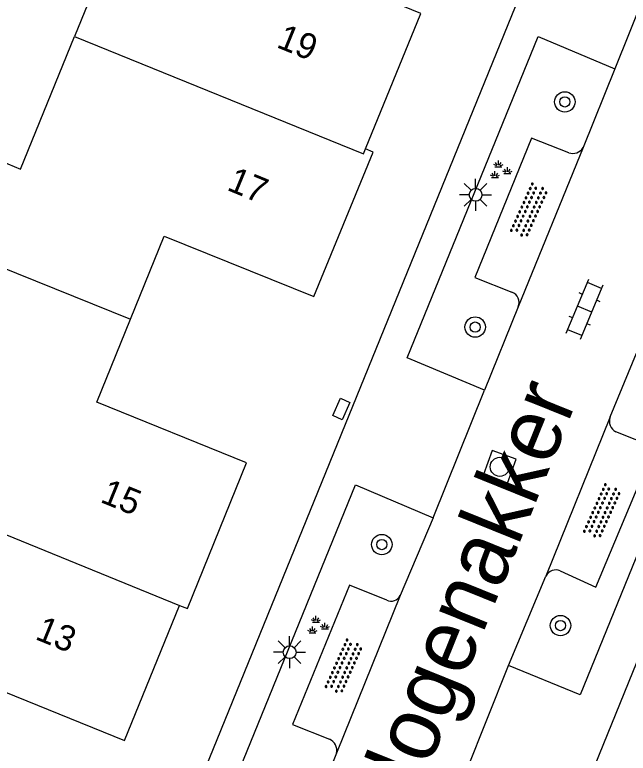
# Model space of a CAD drawing. Extents: x 136000 to 141014, y 402000 to 403500.
# Drawn here: x 138935.74 to 138959.77, y 402781.04 to 402809.96 of the extents above; entities that cross this region are included whole.
import ezdxf

# ---------------------------------------------------------------- set-up
doc = ezdxf.new("R2010")
doc.units = 0
for name, color, linetype in [('gg-anno-huisnummerreeks BGT', 7, 'Continuous'), ('gg-anno-openbare ruimte label', 7, 'Continuous'), ('gg-bbg-hoofdgebouw', 7, 'Continuous'), ('gg-bbg-tussenscheiding', 7, 'Continuous'), ('gg-knt-verharding', 7, 'Continuous'), ('gg-knt-verharding nz', 7, 'Continuous'), ('gt-symb-boom', 7, 'Continuous'), ('gt-symb-groenvak', 7, 'Continuous'), ('gt-symb-klinker verharding', 7, 'Continuous'), ('gt-symb-kolk center center', 7, 'Continuous'), ('gt-symb-lichtmast', 7, 'Continuous'), ('gt-symb-overige verharding', 7, 'Continuous'), ('gt-symb-rioolschacht', 7, 'Continuous')]:
    doc.layers.add(name, color=color, linetype=linetype)

# ---------------------------------------------------------------- blocks, each defined once
blk = doc.blocks.new('gt0-OVH')
at = {"layer": 'gt-symb-overige verharding'}
for points in [[(-0.972, 0.298), (-0.967, 0.308), (-0.965, 0.319), (-0.966, 0.33), (-0.971, 0.34), (-0.978, 0.348), (-0.988, 0.353), (-0.999, 0.355), (-1.01, 0.354), (-1.02, 0.349), (-1.028, 0.342), (-1.033, 0.332), (-1.035, 0.321), (-1.034, 0.31), (-1.029, 0.3), (-1.022, 0.292), (-1.012, 0.287), (-1.001, 0.285), (-0.99, 0.286), (-0.98, 0.291)], [(-0.772, 0.298), (-0.767, 0.308), (-0.765, 0.319), (-0.766, 0.33), (-0.771, 0.34), (-0.778, 0.348), (-0.788, 0.353), (-0.799, 0.355), (-0.81, 0.354), (-0.82, 0.349), (-0.828, 0.342), (-0.833, 0.332), (-0.835, 0.321), (-0.834, 0.31), (-0.829, 0.3), (-0.822, 0.292), (-0.812, 0.287), (-0.801, 0.285), (-0.79, 0.286), (-0.78, 0.291)], [(-0.572, 0.298), (-0.567, 0.308), (-0.565, 0.319), (-0.566, 0.33), (-0.571, 0.34), (-0.578, 0.348), (-0.588, 0.353), (-0.599, 0.355), (-0.61, 0.354), (-0.62, 0.349), (-0.628, 0.342), (-0.633, 0.332), (-0.635, 0.321), (-0.634, 0.31), (-0.629, 0.3), (-0.622, 0.292), (-0.612, 0.287), (-0.601, 0.285), (-0.59, 0.286), (-0.58, 0.291)], [(-0.372, 0.298), (-0.367, 0.308), (-0.365, 0.319), (-0.366, 0.33), (-0.371, 0.34), (-0.378, 0.348), (-0.388, 0.353), (-0.399, 0.355), (-0.41, 0.354), (-0.42, 0.349), (-0.428, 0.342), (-0.433, 0.332), (-0.435, 0.321), (-0.434, 0.31), (-0.429, 0.3), (-0.422, 0.292), (-0.412, 0.287), (-0.401, 0.285), (-0.39, 0.286), (-0.38, 0.291)], [(-0.172, 0.298), (-0.167, 0.308), (-0.165, 0.319), (-0.166, 0.33), (-0.171, 0.34), (-0.178, 0.348), (-0.188, 0.353), (-0.199, 0.355), (-0.21, 0.354), (-0.22, 0.349), (-0.228, 0.342), (-0.233, 0.332), (-0.235, 0.321), (-0.234, 0.31), (-0.229, 0.3), (-0.222, 0.292), (-0.212, 0.287), (-0.201, 0.285), (-0.19, 0.286), (-0.18, 0.291)], [(0.028, 0.298), (0.033, 0.308), (0.035, 0.319), (0.034, 0.33), (0.029, 0.34), (0.022, 0.348), (0.012, 0.353), (0.001, 0.355), (-0.01, 0.354), (-0.02, 0.349), (-0.028, 0.342), (-0.033, 0.332), (-0.035, 0.321), (-0.034, 0.31), (-0.029, 0.3), (-0.022, 0.292), (-0.012, 0.287), (-0.001, 0.285), (0.01, 0.286), (0.02, 0.291)], [(0.228, 0.298), (0.233, 0.308), (0.235, 0.319), (0.234, 0.33), (0.229, 0.34), (0.222, 0.348), (0.212, 0.353), (0.201, 0.355), (0.19, 0.354), (0.18, 0.349), (0.172, 0.342), (0.167, 0.332), (0.165, 0.321), (0.166, 0.31), (0.171, 0.3), (0.178, 0.292), (0.188, 0.287), (0.199, 0.285), (0.21, 0.286), (0.22, 0.291)], [(0.428, 0.298), (0.433, 0.308), (0.435, 0.319), (0.434, 0.33), (0.429, 0.34), (0.422, 0.348), (0.412, 0.353), (0.401, 0.355), (0.39, 0.354), (0.38, 0.349), (0.372, 0.342), (0.367, 0.332), (0.365, 0.321), (0.366, 0.31), (0.371, 0.3), (0.378, 0.292), (0.388, 0.287), (0.399, 0.285), (0.41, 0.286), (0.42, 0.291)], [(0.628, 0.298), (0.633, 0.308), (0.635, 0.319), (0.634, 0.33), (0.629, 0.34), (0.622, 0.348), (0.612, 0.353), (0.601, 0.355), (0.59, 0.354), (0.58, 0.349), (0.572, 0.342), (0.567, 0.332), (0.565, 0.321), (0.566, 0.31), (0.571, 0.3), (0.578, 0.292), (0.588, 0.287), (0.599, 0.285), (0.61, 0.286), (0.62, 0.291)], [(0.828, 0.298), (0.833, 0.308), (0.835, 0.319), (0.834, 0.33), (0.829, 0.34), (0.822, 0.348), (0.812, 0.353), (0.801, 0.355), (0.79, 0.354), (0.78, 0.349), (0.772, 0.342), (0.767, 0.332), (0.765, 0.321), (0.766, 0.31), (0.771, 0.3), (0.778, 0.292), (0.788, 0.287), (0.799, 0.285), (0.81, 0.286), (0.82, 0.291)], [(1.028, 0.298), (1.033, 0.308), (1.035, 0.319), (1.034, 0.33), (1.029, 0.34), (1.022, 0.348), (1.012, 0.353), (1.001, 0.355), (0.99, 0.354), (0.98, 0.349), (0.972, 0.342), (0.967, 0.332), (0.965, 0.321), (0.966, 0.31), (0.971, 0.3), (0.978, 0.292), (0.988, 0.287), (0.999, 0.285), (1.01, 0.286), (1.02, 0.291)], [(-0.872, 0.106), (-0.867, 0.116), (-0.865, 0.126), (-0.866, 0.137), (-0.871, 0.147), (-0.878, 0.156), (-0.888, 0.161), (-0.899, 0.163), (-0.91, 0.162), (-0.92, 0.157), (-0.928, 0.15), (-0.933, 0.14), (-0.935, 0.129), (-0.934, 0.118), (-0.929, 0.108), (-0.922, 0.1), (-0.912, 0.095), (-0.901, 0.092), (-0.89, 0.094), (-0.88, 0.098)], [(-0.672, 0.106), (-0.667, 0.116), (-0.665, 0.126), (-0.666, 0.137), (-0.671, 0.147), (-0.678, 0.156), (-0.688, 0.161), (-0.699, 0.163), (-0.71, 0.162), (-0.72, 0.157), (-0.728, 0.15), (-0.733, 0.14), (-0.735, 0.129), (-0.734, 0.118), (-0.729, 0.108), (-0.722, 0.1), (-0.712, 0.095), (-0.701, 0.092), (-0.69, 0.094), (-0.68, 0.098)], [(-0.472, 0.106), (-0.467, 0.116), (-0.465, 0.126), (-0.466, 0.137), (-0.471, 0.147), (-0.478, 0.156), (-0.488, 0.161), (-0.499, 0.163), (-0.51, 0.162), (-0.52, 0.157), (-0.528, 0.15), (-0.533, 0.14), (-0.535, 0.129), (-0.534, 0.118), (-0.529, 0.108), (-0.522, 0.1), (-0.512, 0.095), (-0.501, 0.092), (-0.49, 0.094), (-0.48, 0.098)], [(-0.272, 0.106), (-0.267, 0.116), (-0.265, 0.126), (-0.266, 0.137), (-0.271, 0.147), (-0.278, 0.156), (-0.288, 0.161), (-0.299, 0.163), (-0.31, 0.162), (-0.32, 0.157), (-0.328, 0.15), (-0.333, 0.14), (-0.335, 0.129), (-0.334, 0.118), (-0.329, 0.108), (-0.322, 0.1), (-0.312, 0.095), (-0.301, 0.092), (-0.29, 0.094), (-0.28, 0.098)], [(-0.072, 0.106), (-0.067, 0.116), (-0.065, 0.126), (-0.066, 0.137), (-0.071, 0.147), (-0.078, 0.156), (-0.088, 0.161), (-0.099, 0.163), (-0.11, 0.162), (-0.12, 0.157), (-0.128, 0.15), (-0.133, 0.14), (-0.135, 0.129), (-0.134, 0.118), (-0.129, 0.108), (-0.122, 0.1), (-0.112, 0.095), (-0.101, 0.092), (-0.09, 0.094), (-0.08, 0.098)], [(0.128, 0.106), (0.133, 0.116), (0.135, 0.126), (0.134, 0.137), (0.129, 0.147), (0.122, 0.156), (0.112, 0.161), (0.101, 0.163), (0.09, 0.162), (0.08, 0.157), (0.072, 0.15), (0.067, 0.14), (0.065, 0.129), (0.066, 0.118), (0.071, 0.108), (0.078, 0.1), (0.088, 0.095), (0.099, 0.092), (0.11, 0.094), (0.12, 0.098)], [(0.328, 0.106), (0.333, 0.116), (0.335, 0.126), (0.334, 0.137), (0.329, 0.147), (0.322, 0.156), (0.312, 0.161), (0.301, 0.163), (0.29, 0.162), (0.28, 0.157), (0.272, 0.15), (0.267, 0.14), (0.265, 0.129), (0.266, 0.118), (0.271, 0.108), (0.278, 0.1), (0.288, 0.095), (0.299, 0.092), (0.31, 0.094), (0.32, 0.098)], [(0.528, 0.106), (0.533, 0.116), (0.535, 0.126), (0.534, 0.137), (0.529, 0.147), (0.522, 0.156), (0.512, 0.161), (0.501, 0.163), (0.49, 0.162), (0.48, 0.157), (0.472, 0.15), (0.467, 0.14), (0.465, 0.129), (0.466, 0.118), (0.471, 0.108), (0.478, 0.1), (0.488, 0.095), (0.499, 0.092), (0.51, 0.094), (0.52, 0.098)], [(0.728, 0.106), (0.733, 0.116), (0.735, 0.126), (0.734, 0.137), (0.729, 0.147), (0.722, 0.156), (0.712, 0.161), (0.701, 0.163), (0.69, 0.162), (0.68, 0.157), (0.672, 0.15), (0.667, 0.14), (0.665, 0.129), (0.666, 0.118), (0.671, 0.108), (0.678, 0.1), (0.688, 0.095), (0.699, 0.092), (0.71, 0.094), (0.72, 0.098)], [(0.928, 0.106), (0.933, 0.116), (0.935, 0.126), (0.934, 0.137), (0.929, 0.147), (0.922, 0.156), (0.912, 0.161), (0.901, 0.163), (0.89, 0.162), (0.88, 0.157), (0.872, 0.15), (0.867, 0.14), (0.865, 0.129), (0.866, 0.118), (0.871, 0.108), (0.878, 0.1), (0.888, 0.095), (0.899, 0.092), (0.91, 0.094), (0.92, 0.098)], [(-0.972, -0.142), (-0.967, -0.132), (-0.965, -0.121), (-0.966, -0.11), (-0.971, -0.1), (-0.978, -0.092), (-0.988, -0.087), (-0.999, -0.085), (-1.01, -0.086), (-1.02, -0.091), (-1.028, -0.098), (-1.033, -0.108), (-1.035, -0.119), (-1.034, -0.13), (-1.029, -0.14), (-1.022, -0.148), (-1.012, -0.153), (-1.001, -0.155), (-0.99, -0.154), (-0.98, -0.149)], [(-0.872, -0.334), (-0.867, -0.324), (-0.865, -0.314), (-0.866, -0.303), (-0.871, -0.293), (-0.878, -0.284), (-0.888, -0.279), (-0.899, -0.277), (-0.91, -0.278), (-0.92, -0.283), (-0.928, -0.29), (-0.933, -0.3), (-0.935, -0.311), (-0.934, -0.322), (-0.929, -0.332), (-0.922, -0.34), (-0.912, -0.345), (-0.901, -0.348), (-0.89, -0.346), (-0.88, -0.342)], [(-0.772, -0.142), (-0.767, -0.132), (-0.765, -0.121), (-0.766, -0.11), (-0.771, -0.1), (-0.778, -0.092), (-0.788, -0.087), (-0.799, -0.085), (-0.81, -0.086), (-0.82, -0.091), (-0.828, -0.098), (-0.833, -0.108), (-0.835, -0.119), (-0.834, -0.13), (-0.829, -0.14), (-0.822, -0.148), (-0.812, -0.153), (-0.801, -0.155), (-0.79, -0.154), (-0.78, -0.149)], [(-0.672, -0.334), (-0.667, -0.324), (-0.665, -0.314), (-0.666, -0.303), (-0.671, -0.293), (-0.678, -0.284), (-0.688, -0.279), (-0.699, -0.277), (-0.71, -0.278), (-0.72, -0.283), (-0.728, -0.29), (-0.733, -0.3), (-0.735, -0.311), (-0.734, -0.322), (-0.729, -0.332), (-0.722, -0.34), (-0.712, -0.345), (-0.701, -0.348), (-0.69, -0.346), (-0.68, -0.342)], [(-0.572, -0.142), (-0.567, -0.132), (-0.565, -0.121), (-0.566, -0.11), (-0.571, -0.1), (-0.578, -0.092), (-0.588, -0.087), (-0.599, -0.085), (-0.61, -0.086), (-0.62, -0.091), (-0.628, -0.098), (-0.633, -0.108), (-0.635, -0.119), (-0.634, -0.13), (-0.629, -0.14), (-0.622, -0.148), (-0.612, -0.153), (-0.601, -0.155), (-0.59, -0.154), (-0.58, -0.149)], [(-0.472, -0.334), (-0.467, -0.324), (-0.465, -0.314), (-0.466, -0.303), (-0.471, -0.293), (-0.478, -0.284), (-0.488, -0.279), (-0.499, -0.277), (-0.51, -0.278), (-0.52, -0.283), (-0.528, -0.29), (-0.533, -0.3), (-0.535, -0.311), (-0.534, -0.322), (-0.529, -0.332), (-0.522, -0.34), (-0.512, -0.345), (-0.501, -0.348), (-0.49, -0.346), (-0.48, -0.342)], [(-0.372, -0.142), (-0.367, -0.132), (-0.365, -0.121), (-0.366, -0.11), (-0.371, -0.1), (-0.378, -0.092), (-0.388, -0.087), (-0.399, -0.085), (-0.41, -0.086), (-0.42, -0.091), (-0.428, -0.098), (-0.433, -0.108), (-0.435, -0.119), (-0.434, -0.13), (-0.429, -0.14), (-0.422, -0.148), (-0.412, -0.153), (-0.401, -0.155), (-0.39, -0.154), (-0.38, -0.149)], [(-0.272, -0.334), (-0.267, -0.324), (-0.265, -0.314), (-0.266, -0.303), (-0.271, -0.293), (-0.278, -0.284), (-0.288, -0.279), (-0.299, -0.277), (-0.31, -0.278), (-0.32, -0.283), (-0.328, -0.29), (-0.333, -0.3), (-0.335, -0.311), (-0.334, -0.322), (-0.329, -0.332), (-0.322, -0.34), (-0.312, -0.345), (-0.301, -0.348), (-0.29, -0.346), (-0.28, -0.342)], [(-0.172, -0.142), (-0.167, -0.132), (-0.165, -0.121), (-0.166, -0.11), (-0.171, -0.1), (-0.178, -0.092), (-0.188, -0.087), (-0.199, -0.085), (-0.21, -0.086), (-0.22, -0.091), (-0.228, -0.098), (-0.233, -0.108), (-0.235, -0.119), (-0.234, -0.13), (-0.229, -0.14), (-0.222, -0.148), (-0.212, -0.153), (-0.201, -0.155), (-0.19, -0.154), (-0.18, -0.149)], [(-0.072, -0.334), (-0.067, -0.324), (-0.065, -0.314), (-0.066, -0.303), (-0.071, -0.293), (-0.078, -0.284), (-0.088, -0.279), (-0.099, -0.277), (-0.11, -0.278), (-0.12, -0.283), (-0.128, -0.29), (-0.133, -0.3), (-0.135, -0.311), (-0.134, -0.322), (-0.129, -0.332), (-0.122, -0.34), (-0.112, -0.345), (-0.101, -0.348), (-0.09, -0.346), (-0.08, -0.342)], [(0.028, -0.142), (0.033, -0.132), (0.035, -0.121), (0.034, -0.11), (0.029, -0.1), (0.022, -0.092), (0.012, -0.087), (0.001, -0.085), (-0.01, -0.086), (-0.02, -0.091), (-0.028, -0.098), (-0.033, -0.108), (-0.035, -0.119), (-0.034, -0.13), (-0.029, -0.14), (-0.022, -0.148), (-0.012, -0.153), (-0.001, -0.155), (0.01, -0.154), (0.02, -0.149)], [(0.128, -0.334), (0.133, -0.324), (0.135, -0.314), (0.134, -0.303), (0.129, -0.293), (0.122, -0.284), (0.112, -0.279), (0.101, -0.277), (0.09, -0.278), (0.08, -0.283), (0.072, -0.29), (0.067, -0.3), (0.065, -0.311), (0.066, -0.322), (0.071, -0.332), (0.078, -0.34), (0.088, -0.345), (0.099, -0.348), (0.11, -0.346), (0.12, -0.342)], [(0.228, -0.142), (0.233, -0.132), (0.235, -0.121), (0.234, -0.11), (0.229, -0.1), (0.222, -0.092), (0.212, -0.087), (0.201, -0.085), (0.19, -0.086), (0.18, -0.091), (0.172, -0.098), (0.167, -0.108), (0.165, -0.119), (0.166, -0.13), (0.171, -0.14), (0.178, -0.148), (0.188, -0.153), (0.199, -0.155), (0.21, -0.154), (0.22, -0.149)], [(0.328, -0.334), (0.333, -0.324), (0.335, -0.314), (0.334, -0.303), (0.329, -0.293), (0.322, -0.284), (0.312, -0.279), (0.301, -0.277), (0.29, -0.278), (0.28, -0.283), (0.272, -0.29), (0.267, -0.3), (0.265, -0.311), (0.266, -0.322), (0.271, -0.332), (0.278, -0.34), (0.288, -0.345), (0.299, -0.348), (0.31, -0.346), (0.32, -0.342)], [(0.428, -0.142), (0.433, -0.132), (0.435, -0.121), (0.434, -0.11), (0.429, -0.1), (0.422, -0.092), (0.412, -0.087), (0.401, -0.085), (0.39, -0.086), (0.38, -0.091), (0.372, -0.098), (0.367, -0.108), (0.365, -0.119), (0.366, -0.13), (0.371, -0.14), (0.378, -0.148), (0.388, -0.153), (0.399, -0.155), (0.41, -0.154), (0.42, -0.149)], [(0.528, -0.334), (0.533, -0.324), (0.535, -0.314), (0.534, -0.303), (0.529, -0.293), (0.522, -0.284), (0.512, -0.279), (0.501, -0.277), (0.49, -0.278), (0.48, -0.283), (0.472, -0.29), (0.467, -0.3), (0.465, -0.311), (0.466, -0.322), (0.471, -0.332), (0.478, -0.34), (0.488, -0.345), (0.499, -0.348), (0.51, -0.346), (0.52, -0.342)], [(0.628, -0.142), (0.633, -0.132), (0.635, -0.121), (0.634, -0.11), (0.629, -0.1), (0.622, -0.092), (0.612, -0.087), (0.601, -0.085), (0.59, -0.086), (0.58, -0.091), (0.572, -0.098), (0.567, -0.108), (0.565, -0.119), (0.566, -0.13), (0.571, -0.14), (0.578, -0.148), (0.588, -0.153), (0.599, -0.155), (0.61, -0.154), (0.62, -0.149)], [(0.728, -0.334), (0.733, -0.324), (0.735, -0.314), (0.734, -0.303), (0.729, -0.293), (0.722, -0.284), (0.712, -0.279), (0.701, -0.277), (0.69, -0.278), (0.68, -0.283), (0.672, -0.29), (0.667, -0.3), (0.665, -0.311), (0.666, -0.322), (0.671, -0.332), (0.678, -0.34), (0.688, -0.345), (0.699, -0.348), (0.71, -0.346), (0.72, -0.342)], [(0.828, -0.142), (0.833, -0.132), (0.835, -0.121), (0.834, -0.11), (0.829, -0.1), (0.822, -0.092), (0.812, -0.087), (0.801, -0.085), (0.79, -0.086), (0.78, -0.091), (0.772, -0.098), (0.767, -0.108), (0.765, -0.119), (0.766, -0.13), (0.771, -0.14), (0.778, -0.148), (0.788, -0.153), (0.799, -0.155), (0.81, -0.154), (0.82, -0.149)], [(0.928, -0.334), (0.933, -0.324), (0.935, -0.314), (0.934, -0.303), (0.929, -0.293), (0.922, -0.284), (0.912, -0.279), (0.901, -0.277), (0.89, -0.278), (0.88, -0.283), (0.872, -0.29), (0.867, -0.3), (0.865, -0.311), (0.866, -0.322), (0.871, -0.332), (0.878, -0.34), (0.888, -0.345), (0.899, -0.348), (0.91, -0.346), (0.92, -0.342)], [(1.028, -0.142), (1.033, -0.132), (1.035, -0.121), (1.034, -0.11), (1.029, -0.1), (1.022, -0.092), (1.012, -0.087), (1.001, -0.085), (0.99, -0.086), (0.98, -0.091), (0.972, -0.098), (0.967, -0.108), (0.965, -0.119), (0.966, -0.13), (0.971, -0.14), (0.978, -0.148), (0.988, -0.153), (0.999, -0.155), (1.01, -0.154), (1.02, -0.149)]]:
    blk.add_lwpolyline(points, close=True, dxfattribs=at)
blk = doc.blocks.new('gt0-KL1')
at = {"layer": 'gt-symb-klinker verharding'}
for p, q in [((-1.15, 0.3), (1.15, 0.3)), ((-1, -0.3), (-1, 0.3)), ((-0.5, 0.3), (-0.5, 0.45)), ((0, -0.3), (0, 0.3)), ((0.5, 0.3), (0.5, 0.45)), ((1, -0.3), (1, 0.3)), ((-1.15, -0.3), (1.15, -0.3)), ((-0.5, -0.45), (-0.5, -0.3)), ((0.5, -0.45), (0.5, -0.3))]:
    blk.add_line(p, q, dxfattribs=at)
blk = doc.blocks.new('gt0-BOOM')
at = {"layer": 'gt-symb-boom'}
for radius in [0.4, 0.2]:
    blk.add_circle((0, 0), radius, dxfattribs=at)
blk = doc.blocks.new('gt0-GRVAK')
at = {"layer": 'gt-symb-groenvak'}
for p, q in [((-0.091, 0.211), (-0.156, 0.322)), ((-0.047, 0.214), (-0.047, 0.393)), ((-0.004, 0.211), (0.061, 0.322)), ((-0.11, 0.189), (-0.228, 0.24)), ((-0.182, 0.153), (0.088, 0.153)), ((0.015, 0.189), (0.133, 0.24)), ((0.262, -0.052), (0.197, 0.059)), ((0.305, -0.049), (0.305, 0.13)), ((0.349, -0.052), (0.414, 0.059)), ((-0.245, -0.228), (-0.363, -0.177)), ((-0.318, -0.264), (-0.047, -0.264)), ((-0.226, -0.206), (-0.291, -0.095)), ((-0.183, -0.203), (-0.183, -0.024)), ((-0.139, -0.206), (-0.074, -0.095)), ((-0.12, -0.228), (-0.002, -0.177)), ((0.243, -0.074), (0.125, -0.023)), ((0.17, -0.11), (0.441, -0.11)), ((0.368, -0.074), (0.486, -0.023))]:
    blk.add_line(p, q, dxfattribs=at)
blk = doc.blocks.new('gt0-RS')
at = {"layer": 'gt-symb-rioolschacht'}
blk.add_lwpolyline([(-0.5, -0.5), (0.5, -0.5), (0.5, 0.5), (-0.5, 0.5)], close=True, dxfattribs=at)
blk.add_circle((0, 0), 0.375, dxfattribs=at)
blk = doc.blocks.new('gt0-KOLKCC')
at = {"layer": 'gt-symb-kolk center center'}
blk.add_lwpolyline([(-0.375, 0.2), (0.375, 0.2), (0.375, -0.2), (-0.375, -0.2)], close=True, dxfattribs=at)
blk = doc.blocks.new('gt0-LMAST')
at = {"layer": 'gt-symb-lichtmast'}
for p, q in [((-0.005, 0.246), (-0.005, 0.621)), ((-0.182, 0.173), (-0.447, 0.438)), ((0.172, 0.173), (0.437, 0.438)), ((-0.255, -0.004), (-0.63, -0.004)), ((-0.182, -0.181), (-0.447, -0.446)), ((-0.005, -0.254), (-0.005, -0.629)), ((0.437, -0.446), (0.172, -0.181)), ((0.245, -0.004), (0.62, -0.004))]:
    blk.add_line(p, q, dxfattribs=at)
blk.add_circle((-0.005, -0.004), 0.25, dxfattribs=at)

msp = doc.modelspace()

# ---------------------------------------------------------------- linework, layer by layer
at = {"layer": 'gg-bbg-hoofdgebouw'}
for points in [[(138940.902, 402818.173), (138939.453, 402814.614), (138940.194, 402814.312), (138938.082, 402809.117)], [(138949.477, 402804.711), (138951.644, 402810.016), (138946.071, 402812.293), (138947.387, 402815.549)], [(138933.776, 402800.664), (138935.228, 402804.224), (138935.969, 402803.922), (138938.082, 402809.117)], [(138940.27, 402798.042), (138941.586, 402801.295), (138947.448, 402798.925), (138949.782, 402804.585), (138949.477, 402804.711)], [(138942.192, 402786.826), (138942.504, 402786.706), (138944.819, 402792.407), (138938.954, 402794.788), (138940.27, 402798.042)], [(138933.148, 402780.543), (138934.465, 402783.789), (138940.033, 402781.53), (138942.192, 402786.826)]]:
    msp.add_lwpolyline(points, dxfattribs=at)
at = {"layer": 'gg-bbg-tussenscheiding'}
for p, q in [((138933.776, 402800.664), (138940.27, 402798.042)), ((138933.106, 402790.528), (138942.192, 402786.826))]:
    msp.add_line(p, q, dxfattribs=at)
msp.add_lwpolyline([(138938.082, 402809.117), (138949.397, 402804.515), (138949.477, 402804.711)], dxfattribs=at)
at = {"layer": 'gg-knt-verharding'}
for p, q in [((138959.241, 402807.847), (138957.996, 402804.759)), ((138957.996, 402804.759), (138955.458, 402798.523)), ((138955.458, 402798.523), (138954.137, 402795.26)), ((138959.055, 402794.208), (138960.084, 402796.708)), ((138959.055, 402794.208), (138956.543, 402787.979)), ((138952.12, 402790.264), (138950.831, 402787.218)), ((138955.076, 402784.473), (138956.543, 402787.979)), ((138950.831, 402787.218), (138948.346, 402781.037)), ((138948.346, 402781.037), (138946.999, 402777.761))]:
    msp.add_line(p, q, dxfattribs=at)
for points in [[(138918.311, 402719.308), (138940.189, 402773.005), (138963.261, 402829.742)], [(138973.094, 402816.599), (138948.422, 402755.867), (138948.556, 402755.795)], [(138967.728, 402815.621), (138970.581, 402814.537), (138957.884, 402783.321), (138955.076, 402784.473)], [(138954.137, 402795.26), (138951.113, 402796.522), (138956.232, 402809.112), (138959.241, 402807.847)], [(138957.434, 402804.558), (138955.972, 402805.134), (138953.764, 402799.675), (138955.211, 402799.104)], [(138957.101, 402788.184), (138958.491, 402787.544), (138960.794, 402793.03), (138959.279, 402793.628)], [(138946.999, 402777.761), (138943.952, 402778.955), (138949.083, 402791.554), (138952.12, 402790.264)], [(138950.308, 402787.029), (138948.855, 402787.624), (138946.616, 402782.158), (138948.064, 402781.59)]]:
    msp.add_lwpolyline(points, dxfattribs=at)
for centre, radius, start, end in [((138957.594, 402804.996), 0.466, 249.8792, 329.4801), ((138955.037, 402798.687), 0.452, 338.7098, 67.3537), ((138959.501, 402794.047), 0.474, 160.114, 242.1198), ((138956.934, 402787.776), 0.44, 67.7367, 152.6083), ((138950.472, 402787.394), 0.4, 245.7872, 333.9501), ((138947.861, 402781.138), 0.495, 348.2012, 65.8371)]:
    msp.add_arc(centre, radius, start, end, dxfattribs=at)
at = {"layer": 'gg-knt-verharding nz'}
for p, q in [((138961.23, 402812.792), (138959.241, 402807.847)), ((138952.12, 402790.264), (138954.137, 402795.26)), ((138953.086, 402779.493), (138955.076, 402784.473))]:
    msp.add_line(p, q, dxfattribs=at)

# ---------------------------------------------------------------- block references
at = {"layer": 'gt-symb-boom'}
for p in [(138957.282, 402806.551), (138953.771, 402797.731), (138950.115, 402789.21), (138957.113, 402786.038)]:
    msp.add_blockref('gt0-BOOM', p, dxfattribs=at)
at = {"layer": 'gt-symb-groenvak'}
for p in [(138954.729, 402803.859), (138947.585, 402786.02)]:
    msp.add_blockref('gt0-GRVAK', p, dxfattribs=at)
at = {"layer": 'gt-symb-klinker verharding', "rotation": 67.28312828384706}
msp.add_blockref('gt0-KL1', (138958.06, 402798.435), dxfattribs=at)
at = {"layer": 'gt-symb-kolk center center', "rotation": -114.04524366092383}
msp.add_blockref('gt0-KOLKCC', (138948.527, 402794.521), dxfattribs=at)
at = {"layer": 'gt-symb-lichtmast'}
for p in [(138953.793, 402802.914), (138946.51, 402784.999)]:
    msp.add_blockref('gt0-LMAST', p, dxfattribs=at)
at = {"layer": 'gt-symb-overige verharding'}
for p, rotation in [((138955.89, 402802.296), 65.74091554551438), ((138958.75, 402790.513), 65.74091554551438), ((138948.635, 402784.43), 65.74091554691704)]:
    msp.add_blockref('gt0-OVH', p, dxfattribs=dict(at, rotation=rotation))
at = {"layer": 'gt-symb-rioolschacht', "rotation": 69.7783290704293}
msp.add_blockref('gt0-RS', (138954.736, 402792.256), dxfattribs=at)

# ---------------------------------------------------------------- texts
at = {"layer": 'gg-anno-huisnummerreeks BGT'}
for s, rotation, p in [('19', 337.8, (138945.95, 402808.707)), ('17', 337.6, (138944.008, 402803.114)), ('15', 337.9, (138939.047, 402790.89)), ('13', 337.8, (138936.5, 402785.519))]:
    msp.add_text(s, height=1, rotation=rotation, dxfattribs=at).set_placement(p)
at = {"layer": 'gg-anno-openbare ruimte label'}
msp.add_text('Hogenakker', height=2.5, rotation=68, dxfattribs=at).set_placement((138951.062, 402778.26))

doc.saveas('drawing.dxf')
